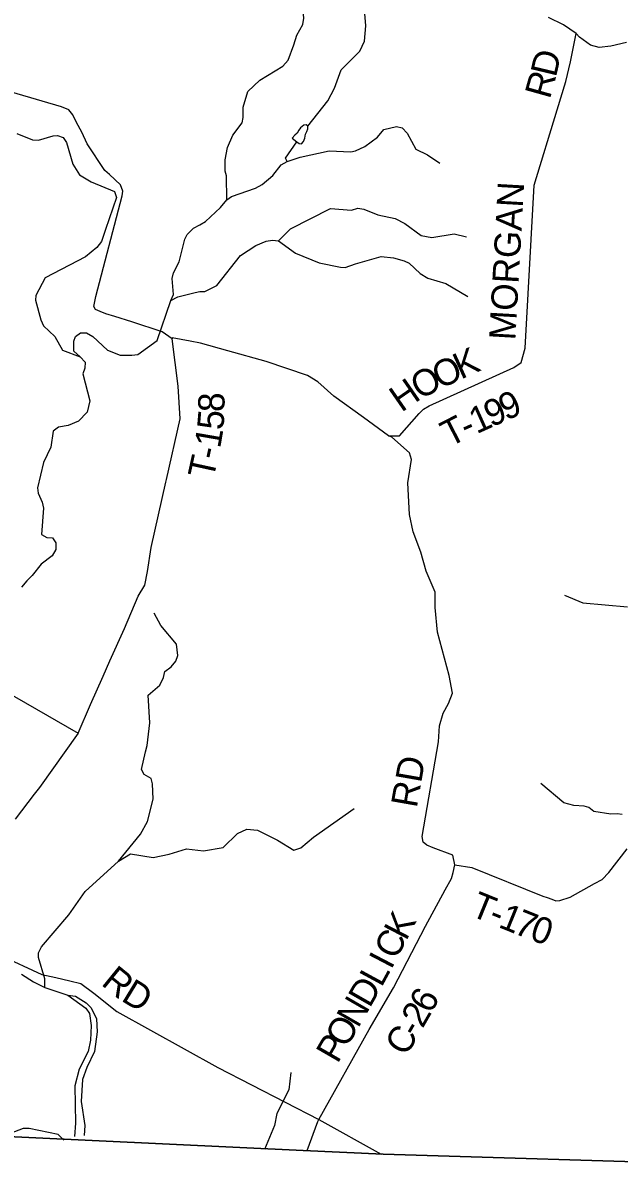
# Model space of a CAD drawing. Extents: x 1525783 to 1900577, y 218250 to 627376.
# Drawn here: x 1644767 to 1651566, y 373033 to 386050 of the extents above; entities that cross this region are included whole.
import ezdxf

# ---------------------------------------------------------------- set-up
doc = ezdxf.new("R2010")
doc.units = 0
for name, color, linetype in [('GM_X_Adjacent_County', 7, 'Continuous'), ('GM_X_County', 7, 'Continuous'), ('GM_X_County_Road', 7, 'Continuous'), ('GM_X_County_Road_Text', 7, 'Continuous'), ('GM_X_Minor_Lake', 7, 'Continuous'), ('GM_X_Minor_River', 7, 'Continuous'), ('GM_X_Township', 7, 'Continuous'), ('GM_X_Township_Road', 7, 'Continuous'), ('GM_X_Township_Road_Text', 7, 'Continuous'), ('GM_X_Township_ROW', 7, 'Continuous')]:
    doc.layers.add(name, color=color, linetype=linetype)

msp = doc.modelspace()

# ---------------------------------------------------------------- linework, layer by layer
at = {"layer": 'GM_X_Adjacent_County'}
msp.add_lwpolyline([(1639218, 373602), (1647962, 373191), (1648875, 373148), (1652636, 373033), (1656929, 374027), (1658129, 374305), (1658400, 374367), (1658458, 374381), (1659887, 374671), (1664545, 375615), (1665666, 375842), (1669148, 376597), (1674179, 377598), (1676204, 378017), (1679810, 378742), (1683755, 379513), (1684465, 379654), (1684870, 379728), (1687556, 380216)], dxfattribs=at)
at = {"layer": 'GM_X_County'}
msp.add_lwpolyline([(1687556, 380216), (1684870, 379728), (1684465, 379654), (1683755, 379513), (1679810, 378742), (1676204, 378017), (1674179, 377598), (1669148, 376597), (1665666, 375842), (1664545, 375615), (1659887, 374671), (1658458, 374381), (1658400, 374367), (1658129, 374305), (1656929, 374027), (1652636, 373033), (1648875, 373148), (1647962, 373191), (1639218, 373602)], dxfattribs=at)
at = {"layer": 'GM_X_County_Road'}
for points in [[(1651651, 385827), (1651470, 385782), (1651337, 385767), (1651238, 385795), (1651114, 385887), (1651075, 385926), (1650931, 386027), (1650759, 386112)], [(1648009, 373189), (1648129, 373520), (1648142, 373544), (1648715, 374570), (1648995, 375045), (1649359, 375748), (1649584, 376161), (1649653, 376290), (1649674, 376359), (1649694, 376449), (1649668, 376556), (1649447, 376640), (1649375, 376672), (1649332, 376705), (1649321, 376771), (1649505, 377850), (1649516, 378031), (1649559, 378176), (1649622, 378287), (1649666, 378405), (1649628, 378606), (1649495, 379100), (1649470, 379381), (1649468, 379555), (1649366, 379796), (1649304, 380012), (1649219, 380244), (1649176, 380441), (1649155, 380805), (1649197, 381069), (1649174, 381147), (1648973, 381324), (1648937, 381338), (1648651, 381548), (1648314, 381792), (1648129, 381956), (1648012, 382028), (1647540, 382186), (1647105, 382309), (1646794, 382397), (1646673, 382421), (1646469, 382457), (1646469, 382445), (1646356, 382524), (1646011, 382639), (1645814, 382701), (1645712, 382731), (1645648, 382756), (1645595, 382781), (1645575, 382814), (1645598, 382930), (1645899, 384076), (1645908, 384128), (1645881, 384203), (1645755, 384320), (1645700, 384367), (1645501, 384668), (1645438, 384803), (1645380, 384912), (1645337, 385001), (1645292, 385057), (1645207, 385090), (1643843, 385490)]]:
    msp.add_lwpolyline(points, dxfattribs=at)
at = {"layer": 'GM_X_Minor_Lake'}
for points in [[(1647892, 384692), (1647917, 384672), (1647943, 384671), (1647968, 384697), (1647982, 384736), (1647991, 384778), (1648006, 384810), (1648016, 384842), (1648017, 384870), (1647999, 384888), (1647969, 384881), (1647934, 384853), (1647912, 384824), (1647893, 384790), (1647867, 384770), (1647836, 384735)], [(1647836, 384735), (1647892, 384692)]]:
    msp.add_lwpolyline(points, dxfattribs=at)
at = {"layer": 'GM_X_Minor_River'}
for points in [[(1648017, 384870), (1648246, 385161), (1648322, 385306), (1648396, 385513), (1648608, 385725), (1648662, 385840), (1648677, 386016), (1648652, 386343), (1648727, 386600)], [(1647091, 384030), (1647088, 384305), (1647073, 384357), (1647073, 384487), (1647100, 384629), (1647160, 384770), (1647266, 384909), (1647278, 384970), (1647278, 385089), (1647333, 385268), (1647469, 385394), (1647730, 385556), (1647791, 385623), (1647858, 385800), (1647890, 385907), (1647958, 386032), (1647969, 386102), (1647958, 386227)], [(1644698, 384789), (1644878, 384714), (1644944, 384711), (1645112, 384760), (1645162, 384763), (1645227, 384742), (1645264, 384685), (1645338, 384436), (1645412, 384316), (1645547, 384236), (1645812, 384126), (1645836, 384057), (1645708, 383691), (1645662, 383557), (1645609, 383486), (1645483, 383380), (1645022, 383141), (1644915, 382941), (1644912, 382885), (1644970, 382662), (1645003, 382595), (1645133, 382473), (1645218, 382315), (1645421, 382240), (1645476, 382179), (1645475, 382111), (1645452, 382045), (1645529, 381739), (1645501, 381608), (1645401, 381505), (1645284, 381459), (1645175, 381437), (1645113, 381394), (1645087, 381212), (1645004, 381037), (1644935, 380746), (1644940, 380685), (1644987, 380583), (1645002, 380514), (1644980, 380214), (1645040, 380181), (1645104, 380178), (1645143, 380119), (1645144, 380045), (1645102, 379972), (1644975, 379876), (1644874, 379745), (1644811, 379686), (1644750, 379613)], [(1646455, 382883), (1646486, 382951), (1646468, 383132), (1646483, 383199), (1646549, 383324), (1646615, 383584), (1646642, 383635), (1646714, 383708), (1646786, 383747), (1646849, 383784), (1647022, 383943), (1647091, 384030), (1647146, 384068), (1647420, 384165), (1647495, 384206), (1647619, 384308), (1647711, 384429), (1647782, 384469), (1647929, 384517), (1648258, 384590), (1648508, 384580), (1648561, 384589), (1648666, 384641), (1648810, 384747), (1648883, 384832), (1649027, 384868)], [(1649027, 384868), (1649093, 384851), (1649150, 384792), (1649248, 384610), (1649382, 384545), (1649521, 384451)], [(1647782, 384469), (1647762, 384506), (1647892, 384692)], [(1647680, 383562), (1647819, 383702), (1648273, 383933), (1648515, 383915), (1648588, 383936), (1648655, 383926), (1648813, 383860), (1649012, 383818)], [(1649012, 383818), (1649122, 383762), (1649309, 383624), (1649429, 383600), (1649686, 383643), (1649824, 383609)], [(1645421, 382240), (1645348, 382305), (1645350, 382419), (1645367, 382471), (1645426, 382516), (1645492, 382513), (1645565, 382474), (1645731, 382317), (1645878, 382258), (1646008, 382258), (1646078, 382269), (1646299, 382425), (1646455, 382883), (1646534, 382926), (1646731, 382973), (1646783, 382984), (1646842, 382987), (1646979, 383053), (1647249, 383397), (1647423, 383512), (1647542, 383560), (1647614, 383571), (1647680, 383562), (1647874, 383421), (1648145, 383314), (1648388, 383262), (1648442, 383261), (1648559, 383303), (1648851, 383385), (1648994, 383370)], [(1648994, 383370), (1649116, 383335), (1649170, 383309), (1649297, 383191), (1649383, 383138), (1649591, 383077), (1649840, 382930)], [(1650944, 379521), (1651152, 379434), (1651661, 379388)], [(1645019, 375048), (1645017, 375148), (1644945, 375390), (1644946, 375444), (1644981, 375513), (1645291, 375877), (1645476, 376144), (1645858, 376488), (1646108, 376797), (1646188, 376943), (1646251, 377195), (1646246, 377369), (1646229, 377432), (1646149, 377477), (1646118, 377536), (1646166, 377735), (1646183, 377807), (1646215, 378067), (1646195, 378383), (1646329, 378495), (1646372, 378583), (1646386, 378651), (1646457, 378706), (1646512, 378769), (1646533, 378835), (1646519, 378965), (1646340, 379176), (1646263, 379318)], [(1651601, 377023), (1651544, 377027), (1651472, 377024), (1651278, 377055), (1651222, 377100), (1651166, 377118), (1651050, 377124), (1650934, 377155), (1650672, 377373)], [(1645858, 376488), (1645996, 376574), (1646253, 376532), (1646434, 376567), (1646634, 376628), (1646827, 376608), (1647050, 376643), (1647213, 376804), (1647322, 376855), (1647442, 376843), (1647672, 376727), (1647857, 376613), (1647935, 376642), (1648080, 376764), (1648546, 377091)], [(1644753, 375201), (1644890, 375114), (1645019, 375048), (1645281, 374961)], [(1645281, 374961), (1645484, 374814), (1645526, 374751), (1645544, 374615), (1645539, 374447), (1645513, 374317), (1645410, 374116), (1645360, 373925), (1645367, 373502), (1645355, 373350)], [(1645281, 374961), (1645368, 374948), (1645489, 374874), (1645546, 374817), (1645606, 374692), (1645615, 374541), (1645583, 374320), (1645496, 374135), (1645448, 373999), (1645433, 373747), (1645475, 373476), (1645465, 373362)], [(1645234, 373308), (1645171, 373373), (1644837, 373441), (1644769, 373442), (1644542, 373351), (1644467, 373345), (1644285, 373432), (1644229, 373449), (1644107, 373447), (1643881, 373372), (1643749, 373367), (1643616, 373417), (1643409, 373605), (1643329, 373650), (1643236, 373698), (1642975, 373772), (1642796, 373969), (1642653, 374054), (1642449, 374147)], [(1647824, 374078), (1647800, 373882), (1647664, 373612), (1647635, 373476), (1647523, 373200)]]:
    msp.add_lwpolyline(points, dxfattribs=at)
at = {"layer": 'GM_X_Township'}
msp.add_lwpolyline([(1652636, 373033), (1648875, 373148), (1647962, 373191), (1639218, 373602)], dxfattribs=at)
at = {"layer": 'GM_X_Township_Road'}
for points in [[(1648937, 381338), (1649061, 381341), (1649287, 381596), (1649336, 381645), (1649398, 381683), (1650365, 382120), (1650449, 382177), (1650495, 382338), (1650598, 384198), (1650860, 385059), (1650959, 385380), (1651011, 385605), (1651075, 385926)], [(1646404, 380841), (1646559, 381533), (1646536, 381906), (1646469, 382445)], [(1639813, 381178), (1641220, 380421), (1641862, 380056), (1642067, 379972), (1642502, 379658), (1642630, 379628), (1643252, 379255), (1644194, 378642), (1645399, 377949)], [(1645399, 377949), (1644955, 377329), (1644896, 377252), (1644681, 376969)], [(1649694, 376449), (1649886, 376417), (1650697, 376091), (1650747, 376076), (1650798, 376054), (1650844, 376037), (1650890, 376040), (1651007, 376079), (1651287, 376233), (1651372, 376279), (1651450, 376361), (1651657, 376631)], [(1644505, 375418), (1644984, 375198), (1645141, 375161), (1645303, 375126), (1645429, 375095), (1645575, 374984), (1645840, 374773), (1646992, 374136), (1648142, 373544)], [(1648142, 373544), (1648142, 373544), (1648853, 373148)]]:
    msp.add_lwpolyline(points, dxfattribs=at)
at = {"layer": 'GM_X_Township_ROW'}
for points in [[(1645760, 378772), (1645926, 379142), (1646083, 379511), (1646156, 379637), (1646187, 379791), (1646231, 380067), (1646398, 380811), (1646404, 380841)], [(1645399, 377949), (1645539, 378277), (1645682, 378598), (1645760, 378772)]]:
    msp.add_lwpolyline(points, dxfattribs=at)

# ---------------------------------------------------------------- texts
at = {"layer": 'GM_X_County_Road_Text'}
for s, rotation, p in [('RD', 80.0499, (1649258, 377088)), ('K', 62.6124, (1649137, 375572)), ('C', 62.6065, (1649023, 375354)), ('I', 62.4018, (1648966, 375243)), ('D', 60.2741, (1648722, 374806)), ('L', 61.5301, (1648856, 375042)), ('6', 61.2224, (1649420, 374740)), ('N', 59.9694, (1648589, 374576)), ('2', 60.1104, (1649325, 374574)), ('O', 59.9662, (1648457, 374348)), ('C', 59.7548, (1649138, 374253)), ('-', 59.8285, (1649262, 374466)), ('P', 59.9672, (1648355, 374172))]:
    msp.add_text(s, height=300, rotation=rotation, dxfattribs=at).set_placement(p)
at = {"layer": 'GM_X_Township_Road_Text'}
for s, rotation, p in [('D', 76.6023, (1650844, 385420)), ('R', 74.3969, (1650775, 385171)), ('MORGAN', 86.7516, (1650382, 382425)), ('K', 24.4973, (1649761, 381979)), ('O', 24.626, (1649521, 381869)), ('O', 28.0901, (1649292, 381747)), ('H', 34.6812, (1649083, 381602)), ('8', 90.223, (1647067, 381612)), ('9', 24.2424, (1650108, 381433)), ('9', 24.2383, (1650277, 381509)), ('1', 24.232, (1649940, 381357)), ('5', 85.216, (1647051, 381400)), ('T', 26.934, (1649631, 381206)), ('1', 80.2089, (1647016, 381189)), ('-', 24.2185, (1649827, 381306)), ('T', 77.7054, (1646939, 380836)), ('-', 77.7054, (1646987, 381055)), ('T', 337.7975, (1649855, 375873)), ('1', 337.903, (1650177, 375741)), ('7', 338.1844, (1650350, 375671)), ('-', 337.8157, (1650063, 375788)), ('0', 340.288, (1650533, 375598)), ('R', 320.8708, (1645649, 375085)), ('D', 328.6632, (1645876, 374904))]:
    msp.add_text(s, height=300, rotation=rotation, dxfattribs=at).set_placement(p)

doc.saveas('drawing.dxf')
